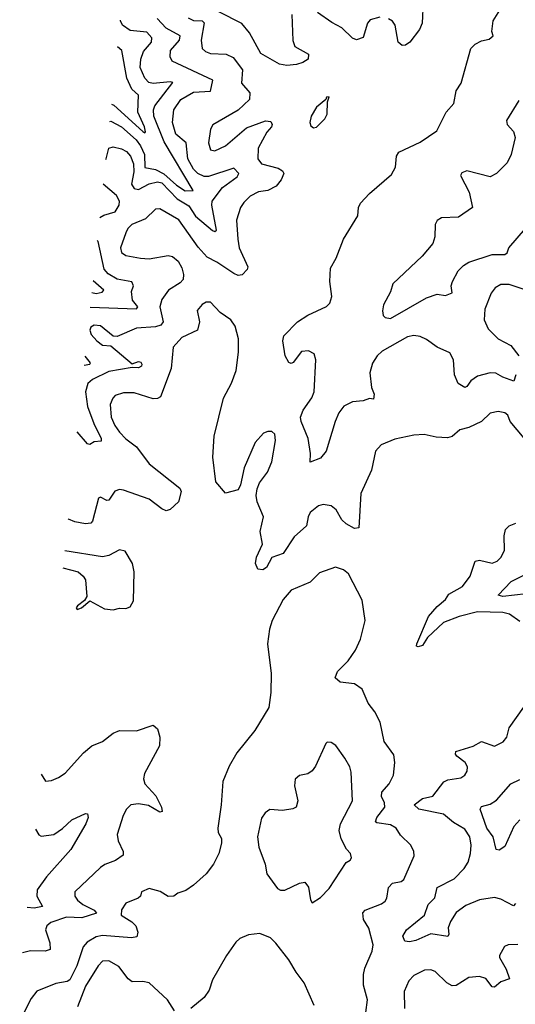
# Model space of a CAD drawing. Extents: x 1603745 to 1745082, y 385868 to 533966.
# Tile 528 of 646: x 1615364 to 1617704, y 499774 to 504421. Entities that reach past the tile are written whole.
import ezdxf

# ---------------------------------------------------------------- set-up
doc = ezdxf.new("R2010")
doc.units = 0

msp = doc.modelspace()

# ---------------------------------------------------------------- linework, layer by layer
at = {"layer": '0CON20XD'}
for points in [[(1617706.9, 502745), (1617697.5, 502715), (1617645, 502733.1), (1617612, 502752), (1617585, 502753.8), (1617525, 502738.1), (1617493.5, 502716.5), (1617475, 502690), (1617465, 502685.6), (1617433.6, 502703.6), (1617416.9, 502745), (1617411.5, 502815), (1617395, 502848), (1617335.5, 502875.5), (1617285, 502911.9), (1617255, 502925.6), (1617225, 502930.5), (1617195, 502924.4), (1617075, 502856.5), (1617051.9, 502835), (1617029.7, 502800.3), (1617017.5, 502755), (1617024.3, 502684.3), (1617037, 502653), (1617035, 502630), (1617015, 502632.5), (1616985, 502621.9), (1616935, 502618.2), (1616895, 502596.2), (1616871.1, 502565), (1616853.3, 502525), (1616811.4, 502385), (1616785, 502352), (1616735, 502332.5), (1616736.9, 502373.1), (1616726.5, 502445), (1616692.2, 502525), (1616690, 502545), (1616702.1, 502577.9), (1616743.9, 502636.1), (1616754.5, 502665), (1616762.5, 502815), (1616753.6, 502843.6), (1616728.2, 502858.2), (1616695, 502855.4), (1616655, 502803.8), (1616645, 502798.8), (1616635, 502802.5), (1616617.5, 502835), (1616606, 502905), (1616611.7, 502928.3), (1616675, 502995.6), (1616724.1, 503025.9), (1616813.2, 503066.8), (1616827.6, 503082.4), (1616837.5, 503115), (1616828, 503185), (1616831.2, 503248.8), (1616858, 503295), (1616893.1, 503385), (1616961.2, 503495), (1616964.3, 503535), (1616972.5, 503555), (1617015, 503600), (1617119.1, 503690.9), (1617138, 503725), (1617143.2, 503776.8), (1617153.8, 503795), (1617255, 503842.5), (1617333.4, 503896.6), (1617378.1, 503985), (1617414.2, 504025), (1617424.2, 504085), (1617448.3, 504121.7), (1617494.3, 504285.7), (1617514.3, 504305.7), (1617545, 504321.2), (1617580.7, 504329.3), (1617600, 504345), (1617592.5, 504365), (1617598.8, 504415), (1617662.7, 504517.3)], [(1617269.2, 504505), (1617264.2, 504405), (1617252, 504375), (1617206.2, 504315), (1617185, 504300), (1617169.3, 504299.3), (1617151.2, 504315), (1617137.1, 504395), (1617123.6, 504413.6), (1617105, 504425.5)], [(1616160, 504430), (1616185, 504417.6), (1616225.5, 504415.5), (1616235.4, 504405.4), (1616221.5, 504325), (1616225.6, 504285), (1616240.7, 504270.7), (1616265, 504261.5), (1616338.8, 504258.8), (1616372.6, 504242.6), (1616415.8, 504185), (1616411.5, 504121.5), (1616450, 504075), (1616449.2, 504045), (1616395.3, 503994.7), (1616275.8, 503925), (1616264.4, 503905), (1616255, 503840), (1616265, 503807.5), (1616285, 503801.5), (1616335, 503825.3), (1616435, 503910.4), (1616525, 503943.5), (1616549.9, 503939.9), (1616556.7, 503926.7), (1616552.8, 503915), (1616530.5, 503889.5), (1616489.5, 503815), (1616487.8, 503765), (1616505, 503740.4), (1616585, 503719.5), (1616605, 503707.1), (1616611.4, 503695), (1616598.9, 503665), (1616574.2, 503635), (1616535.3, 503614.7), (1616491.8, 503608.2), (1616452.4, 503587.6), (1616421.6, 503558.4), (1616406, 503534), (1616387.3, 503475), (1616393.8, 503385), (1616400.8, 503345), (1616441.8, 503255), (1616438.1, 503241.9), (1616415, 503216.4), (1616395, 503213.9), (1616375, 503223.5), (1616295, 503277.3), (1616249.5, 503299.5), (1616207.3, 503347.3), (1616115, 503476.9), (1616025, 503528), (1616005, 503526.5), (1615958.8, 503481.2), (1615893.1, 503455), (1615875, 503435.8), (1615865.4, 503414.6), (1615840.4, 503345), (1615845, 503321.9), (1615865, 503307.5), (1615935, 503294.7), (1615975, 503292.7), (1616065, 503308.2), (1616085, 503303.2), (1616111.8, 503281.8), (1616129.9, 503249.9), (1616137.9, 503217.9), (1616136.1, 503195), (1616121.6, 503178.4), (1616066.8, 503145), (1616035, 503101.1), (1616025.7, 503065), (1616041, 502995), (1616030.3, 502979.7), (1616005, 502971), (1615915, 502965.3), (1615825, 502925.5), (1615805, 502927.1), (1615745.9, 502975.9), (1615715, 502979.6), (1615699.8, 502970.2), (1615694.7, 502955), (1615701.5, 502935), (1615728.5, 502905), (1615754.7, 502884.7), (1615795, 502881.5), (1615895, 502797.5), (1615925, 502807.5), (1615935.8, 502805), (1615941.4, 502795), (1615940, 502785), (1615925, 502777.1), (1615895, 502780), (1615785, 502760), (1615707.8, 502722.2), (1615686.4, 502703.6), (1615675.3, 502664.7), (1615684.1, 502595), (1615713.8, 502515), (1615749.3, 502445), (1615748.3, 502431.7), (1615715, 502428), (1615695, 502415.6), (1615685, 502419.5), (1615635.9, 502476.5)], [(1615770.8, 503760.6), (1615772.8, 503765), (1615785.6, 503815), (1615805, 503820.7), (1615845, 503812), (1615868.8, 503798.8), (1615887, 503777), (1615901.2, 503741.2), (1615902.4, 503702.4), (1615891.9, 503645), (1615903.9, 503623.9), (1615925, 503619.5), (1615975, 503645.7), (1616015, 503655.7), (1616035, 503651.6), (1616108.3, 503575), (1616161.9, 503541.9), (1616193.7, 503493.7), (1616275, 503425.5), (1616285, 503421.5), (1616292.6, 503427.4), (1616270.7, 503545), (1616273.3, 503565), (1616321.1, 503628.9), (1616390.6, 503679.4), (1616398, 503695), (1616375, 503720), (1616255, 503680.4), (1616235, 503681.1), (1616205, 503695.2), (1616185, 503715.9), (1616158.1, 503765), (1616149.6, 503839.6), (1616100.8, 503880.8), (1616085.6, 503935), (1616091.1, 503995), (1616124.7, 504045), (1616185, 504078.6), (1616265, 504084.2), (1616276.1, 504135), (1616084.4, 504225), (1616074.6, 504245), (1616075.4, 504275), (1616117.9, 504325), (1616121.1, 504345), (1616055, 504381.4), (1616013.9, 504426.1)], [(1616653.1, 504323.1), (1616663.1, 504295), (1616728.2, 504258.2), (1616725.7, 504235), (1616701.1, 504218.9), (1616670.8, 504209.2), (1616625, 504205.3), (1616590.3, 504210.3), (1616501.8, 504261.8), (1616449.2, 504359.2), (1616412.3, 504402.3), (1616305, 504457.7)], [(1616649.2, 504445), (1616653.1, 504323.1)], [(1617065, 504433.1), (1617019.1, 504420.9), (1617005.6, 504405), (1616985, 504337.5), (1616953.9, 504326.1), (1616935, 504334.2), (1616885, 504382.1), (1616837, 504407), (1616770, 504455)], [(1615789.6, 503940), (1615795, 503942.5), (1615844.7, 503915), (1615914.1, 503854.1), (1615935.1, 503825), (1615952.9, 503785), (1615955, 503723.3), (1616005, 503714), (1616045, 503694), (1616105, 503639.4), (1616145, 503613.8), (1616182.5, 503615), (1616046.2, 503845), (1615997.4, 503965), (1615995.7, 503995), (1616001.7, 504015), (1616086.7, 504125), (1616075, 504128.4), (1615995, 504120), (1615973.6, 504125), (1615955, 504144.4), (1615933.5, 504195), (1615935.7, 504235), (1615948.5, 504271.5), (1615985.9, 504315), (1615988.4, 504335), (1615965, 504362.3), (1615885, 504369.5), (1615850, 504395), (1615839.5, 504415.1), (1615840, 504419.4)], [(1615798.2, 504021.9), (1615807.9, 504017.9), (1615945, 503892.5), (1615955, 503886.2), (1615957.6, 503892.4), (1615953.9, 503915), (1615921.3, 503985), (1615924.7, 504065), (1615893.7, 504093.7), (1615869.7, 504145), (1615846.4, 504275), (1615826.7, 504292.8)], [(1616750.7, 503910.7), (1616765, 503913.3), (1616805, 503953.8), (1616815.7, 503975), (1616817, 504033), (1616825, 504057.5), (1616812.5, 504055), (1616810, 504045), (1616765, 504007.5), (1616740, 503965), (1616733.8, 503935), (1616739.3, 503919.3), (1616750.7, 503910.7)], [(1617720.9, 504039.1), (1617662.9, 503945), (1617665, 503926.7), (1617695, 503894), (1617703.3, 503865), (1617684.5, 503785), (1617665, 503745.8), (1617615.7, 503695), (1617585, 503679.5), (1617475, 503706.9), (1617451.5, 503698.5), (1617445.7, 503685), (1617486.2, 503606.2), (1617501.9, 503535), (1617435, 503488.5), (1617355, 503485.6), (1617335, 503474), (1617325.6, 503455), (1617323.7, 503396.3), (1617313.9, 503365), (1617264.3, 503305), (1617125.4, 503175), (1617115, 503136.7), (1617082.2, 503075), (1617076.7, 503046.7), (1617080, 503025), (1617090, 503015), (1617115, 503011.1), (1617285, 503108.7), (1617335, 503125.7), (1617375, 503118.8), (1617405, 503132.5), (1617401.4, 503165), (1617407.1, 503185), (1617434.8, 503235.2), (1617459, 503261), (1617485, 503276.8), (1617595, 503312.2), (1617655, 503312.9), (1617665, 503321.2), (1617673.7, 503345), (1617752.4, 503435)], [(1615742.1, 503487), (1615761, 503499), (1615815.5, 503514.5), (1615834, 503545), (1615834.8, 503565), (1615821.6, 503591.6), (1615758.6, 503645)], [(1615697.6, 503064.1), (1615915, 503057.1), (1615921.9, 503065), (1615897.3, 503097.3), (1615891.8, 503138.2), (1615900.9, 503165), (1615893.1, 503183.1), (1615825, 503196.7), (1615782.2, 503222.2), (1615763.3, 503243.3), (1615733.9, 503373.9), (1615730.7, 503378.6)], [(1615704.9, 503133.6), (1615725, 503129.2), (1615754.3, 503135), (1615761.1, 503145), (1615710.7, 503188.7)], [(1617745, 503146.8), (1617675, 503171.5), (1617635, 503170.9), (1617609.4, 503155), (1617590.1, 503129.9), (1617560, 503055), (1617556.2, 503005), (1617575, 502961.4), (1617622.5, 502915), (1617683, 502883), (1617721.1, 502835)], [(1617746.4, 502446.4), (1617679.2, 502525), (1617668, 502555), (1617655, 502565.6), (1617622.4, 502572.4), (1617585, 502564.4), (1617544.7, 502525.2), (1617485, 502496.2), (1617442, 502485), (1617405, 502453.1), (1617383.2, 502446.8), (1617330.4, 502450.4), (1617273.9, 502463.9), (1617225, 502460.3), (1617135, 502441.5), (1617070, 502415), (1617044.5, 502385), (1617024.6, 502295.4), (1616974.4, 502184.4), (1616965, 502022.5), (1616945, 502020), (1616905, 502041.4), (1616885, 502060.8), (1616858.3, 502108.3), (1616835, 502127.3), (1616796.6, 502133.4), (1616775, 502126.5), (1616735.3, 502094.7), (1616725.5, 502075), (1616717.4, 502032.6), (1616659.9, 501980.1), (1616608.2, 501901.8), (1616555, 501882.7), (1616528.6, 501835), (1616512.5, 501825), (1616488.3, 501828.3), (1616478.1, 501855), (1616482, 501885), (1616511.2, 501945), (1616500, 502005), (1616515.8, 502075), (1616485.7, 502145.7), (1616480.8, 502175), (1616485, 502207.5), (1616495.8, 502235), (1616534.5, 502285.5), (1616554.3, 502335), (1616572.5, 502435), (1616568, 502465), (1616555, 502477.5), (1616535, 502478.1), (1616515, 502470), (1616475.7, 502425), (1616423.9, 502306.1), (1616406.2, 502225), (1616395, 502202.5), (1616335, 502186.2), (1616290.5, 502240.5), (1616276.3, 502356.3), (1616282, 502455), (1616327.1, 502635), (1616364.4, 502705), (1616385.5, 502765), (1616397.4, 502852.6), (1616397.1, 502915), (1616381.4, 502975), (1616360.8, 503005), (1616309.8, 503039.8), (1616265, 503088), (1616245, 503088), (1616225, 503076), (1616202, 503048), (1616213.3, 502995), (1616203.6, 502956.4), (1616129.2, 502920.8), (1616088.9, 502875), (1616079.1, 502775), (1616028.4, 502641.6), (1616015, 502633.2), (1615995, 502631.3), (1615905, 502660.5), (1615855, 502659.5), (1615815, 502647.1), (1615803.3, 502635), (1615790.8, 502605), (1615796.1, 502545), (1615813.4, 502505), (1615835, 502474.6), (1615865, 502442.9), (1615915.5, 502405), (1615975, 502325.5), (1616120.3, 502210.3), (1616125.7, 502195), (1616114.2, 502145), (1616075, 502108.6), (1616055, 502103.3), (1616035, 502112.2), (1615975, 502158.4), (1615855, 502200.5), (1615835, 502203.3), (1615813.8, 502196.2), (1615785, 502153.8), (1615775, 502151.2), (1615745, 502167.5), (1615737, 502163), (1615707.5, 502055), (1615700, 502045), (1615675, 502041.8), (1615625, 502051.8), (1615595, 502064), (1615592.8, 502065.4)], [(1615668.9, 502790.6), (1615695.5, 502794.5), (1615699.2, 502800.8), (1615673.3, 502832.4)], [(1617725, 501580.6), (1617676, 501615), (1617645, 501623.3), (1617525, 501626.8), (1617438.6, 501605), (1617365, 501575.8), (1617289.7, 501505), (1617265, 501468.1), (1617245, 501461.9), (1617236.7, 501465), (1617238.6, 501475), (1617294.3, 501604.3), (1617335, 501651.8), (1617374.5, 501685), (1617389.6, 501710.4), (1617455, 501745.5), (1617490.5, 501795), (1617515, 501865.6), (1617535, 501870), (1617595, 501855.6), (1617617.5, 501865), (1617636.5, 501885), (1617652.1, 501917.9), (1617651.1, 501985), (1617658.2, 502015), (1617675, 502031.5), (1617706, 502045)], [(1615568.5, 501834.5), (1615640, 501815), (1615664, 501795), (1615675, 501776.7), (1615681.2, 501698.8), (1615669.5, 501680.5), (1615636.7, 501655), (1615631.2, 501645), (1615635, 501637.5), (1615656.7, 501645), (1615695, 501677.5), (1615765, 501640.8), (1615805, 501636), (1615835, 501643.3), (1615865, 501642.5), (1615885, 501650), (1615901.7, 501678.3), (1615904.5, 501815), (1615896.4, 501855), (1615862, 501912), (1615835, 501918.7), (1615785, 501891.5), (1615755.5, 501885.5), (1615576.9, 501913.8)], [(1616998.2, 499735), (1617006, 499795), (1616988, 499865), (1616987.1, 499915), (1616993.8, 499945), (1617027.5, 500025), (1617032.2, 500055), (1617012.6, 500132.6), (1616986.5, 500175), (1616983.8, 500205), (1616995, 500218.8), (1617072.4, 500247.6), (1617089.4, 500260.6), (1617096.9, 500275), (1617104.5, 500325.5), (1617123.7, 500346.3), (1617165, 500354.2), (1617176.9, 500363.1), (1617226, 500475), (1617224.2, 500495), (1617210, 500525), (1617161.9, 500571.9), (1617141.4, 500605), (1617115, 500621.1), (1617050, 500630), (1617044.5, 500635), (1617050.9, 500655), (1617087.5, 500705), (1617086.8, 500725), (1617072.5, 500755), (1617073.8, 500775), (1617109.1, 500815), (1617128.5, 500855), (1617135.5, 500915.5), (1617130.7, 500950.7), (1617084.5, 501015), (1617065.4, 501105.4), (1617040, 501155), (1617008.6, 501195), (1616981.7, 501261.7), (1616945, 501285.8), (1616877.5, 501295), (1616853.8, 501315), (1616864.2, 501345), (1616914.2, 501395), (1616949.2, 501445), (1616973.4, 501496.6), (1616994.3, 501585), (1616981.7, 501681.7), (1616915.8, 501805), (1616893.3, 501825), (1616855, 501837.5), (1616779.7, 501810.3), (1616735, 501765.6), (1616645, 501728.6), (1616608.2, 501685), (1616556.2, 501585), (1616542.9, 501545), (1616534.2, 501475), (1616551.2, 501335), (1616550, 501245), (1616540, 501175), (1616475, 501066.7), (1616389.5, 500960.5), (1616352.3, 500897.7), (1616323.3, 500825), (1616315.8, 500715), (1616298.8, 500605), (1616301.2, 500585), (1616317, 500557), (1616317.5, 500535), (1616304.4, 500485), (1616278.7, 500435), (1616245, 500390), (1616185, 500335.8), (1616148.8, 500311.2), (1616110.9, 500299.1), (1616092.5, 500285), (1616065, 500282.9), (1616026.6, 500306.6), (1615975, 500320.8), (1615940, 500305), (1615933.8, 500285), (1615923.3, 500275), (1615865, 500250.8), (1615845, 500220), (1615843.3, 500195), (1615894, 500164), (1615913.1, 500145), (1615922.2, 500115), (1615917.6, 500092.4), (1615891.5, 500088.5), (1615755, 500098.1), (1615725, 500092), (1615682.5, 500067.5), (1615664.1, 500045.9), (1615634.6, 499955), (1615601.1, 499888.9), (1615588.6, 499881.4), (1615535, 499872.1), (1615445, 499836.7), (1615418.1, 499801.9), (1615364.2, 499695.8)], [(1617755, 501710.7), (1617645, 501698.9), (1617623.1, 501705), (1617685, 501769.3), (1617757.1, 501805)], [(1617705, 500250), (1617695, 500238.1), (1617635, 500270), (1617605, 500277.7), (1617535, 500266.7), (1617470.3, 500239.7), (1617425, 500207.3), (1617398.2, 500165), (1617386.6, 500135), (1617390, 500105), (1617385, 500094.2), (1617305, 500106.8), (1617235, 500075.4), (1617205, 500069.5), (1617182.5, 500072.5), (1617173.1, 500095), (1617190, 500125), (1617275, 500195.5), (1617291.8, 500245), (1617323.7, 500276.3), (1617334.8, 500325.2), (1617415, 500365.9), (1617463.1, 500415), (1617481.5, 500445), (1617493.1, 500485), (1617495.4, 500525), (1617488.6, 500565), (1617465, 500600), (1617411.5, 500631.5), (1617365, 500672), (1617248, 500695), (1617226.9, 500715), (1617265, 500745.4), (1617315, 500756.2), (1617366.3, 500823.7), (1617385, 500833.2), (1617447.1, 500842.9), (1617465, 500856.2), (1617475.9, 500874.1), (1617477.5, 500895), (1617467.5, 500915), (1617428, 500945), (1617421.4, 500955), (1617423.6, 500966.4), (1617505, 500991.9), (1617545, 501013.8), (1617605, 500992.1), (1617647.2, 501012.8), (1617663.1, 501035), (1617675, 501079.2), (1617743.9, 501176.1)], [(1615466.2, 500860), (1615486.7, 500826.7), (1615515, 500830.8), (1615546.7, 500845), (1615578.8, 500865), (1615665, 500961.5), (1615705, 500994.2), (1615755, 501014.3), (1615805, 501054.4), (1615835, 501065.6), (1615915, 501064.4), (1615995, 501091.2), (1616014.2, 501074.2), (1616025.8, 501035), (1616024, 500994), (1615953, 500863), (1615948.7, 500838.7), (1615954.5, 500815), (1616007.6, 500757.6), (1616034.4, 500705), (1616036.8, 500683.2), (1616025, 500681.1), (1615972.3, 500712.3), (1615925, 500719.8), (1615888.6, 500715), (1615869.2, 500695), (1615853.1, 500665), (1615824.5, 500575), (1615828.5, 500545), (1615853.3, 500495), (1615852, 500478), (1615817.1, 500452.9), (1615766.2, 500433.8), (1615745, 500419.4), (1615624.3, 500305), (1615624.4, 500285), (1615636.5, 500265), (1615661.5, 500245), (1615715, 500219.1), (1615726.4, 500203.6), (1615657.7, 500182.3), (1615585.4, 500184.6), (1615510.5, 500159.5), (1615492.9, 500145), (1615486, 500125), (1615506, 500064), (1615507.7, 500032.3), (1615485, 500024.6), (1615415, 500026.2), (1615377.4, 500016.9)], [(1616745, 500253.3), (1616785, 500278.8), (1616825, 500320.8), (1616905, 500443.8), (1616925, 500454), (1616930.8, 500465), (1616925.8, 500485), (1616906.5, 500506.5), (1616881.9, 500555), (1616873.1, 500595), (1616879.2, 500625), (1616934.7, 500735), (1616929.3, 500869.3), (1616922.9, 500895), (1616898.6, 500935), (1616856, 500995), (1616835, 501010), (1616815, 501011.2), (1616808.8, 501005), (1616761.4, 500898.6), (1616745, 500875.8), (1616725, 500861.4), (1616685, 500853.8), (1616663.9, 500836.1), (1616661.2, 500805), (1616678, 500735), (1616668.8, 500705), (1616654.2, 500695.8), (1616605, 500689.4), (1616545, 500693.3), (1616522.3, 500677.7), (1616505, 500652.5), (1616486.9, 500565), (1616493.3, 500515), (1616522.7, 500435), (1616530.3, 500390.3), (1616580.6, 500320.6), (1616595, 500313.1), (1616616.6, 500313.4), (1616685, 500346), (1616710, 500350), (1616727.3, 500327.3), (1616737, 500267), (1616745, 500253.3)], [(1617725, 500645.4), (1617697, 500613), (1617655, 500518.8), (1617628.3, 500501.7), (1617613.3, 500505), (1617598.9, 500565), (1617569.8, 500605), (1617538.1, 500695), (1617545, 500706.9), (1617585, 500718.8), (1617615, 500736.9), (1617683.1, 500815), (1617725, 500835.3)], [(1615438.9, 500600.3), (1615455, 500573.8), (1615465, 500567.5), (1615525, 500575.5), (1615566.9, 500603.1), (1615610, 500645), (1615675, 500673.8), (1615685, 500672.5), (1615687.5, 500655), (1615676.9, 500625), (1615606.1, 500505), (1615490.7, 500375), (1615446.1, 500315), (1615445.9, 500285), (1615471.9, 500235), (1615432.7, 500227.3), (1615400, 500230.8)], [(1616755, 499768.8), (1616707.8, 499875), (1616669.1, 499925), (1616635, 499984.4), (1616573.3, 500063.3), (1616548.3, 500088.3), (1616498.3, 500108.3), (1616445, 500102.2), (1616403.8, 500085), (1616385, 500068), (1616340, 500005), (1616275, 499890), (1616259.3, 499840.7), (1616235, 499806.7), (1616172.5, 499755)], [(1617715, 500056.7), (1617670, 500055), (1617652.9, 500047.1), (1617628.8, 500005), (1617628.8, 499995), (1617660.5, 499940.5), (1617675.7, 499895), (1617635, 499880), (1617605, 499854.3), (1617595, 499856.9), (1617565, 499895.5), (1617535, 499904.6), (1617485, 499900.4), (1617425, 499862.9), (1617405, 499861.8), (1617380, 499875), (1617325, 499928.6), (1617305, 499936.7), (1617275, 499935.6), (1617225, 499910), (1617201.5, 499885), (1617178.8, 499835), (1617180, 499755)], [(1616095, 499743.3), (1616062, 499795), (1615975.4, 499875.4), (1615945, 499881.5), (1615895, 499880.4), (1615876.5, 499895), (1615832.9, 499952.9), (1615785, 499979.8), (1615755, 499977.6), (1615734, 499956), (1615675, 499859.2), (1615637.4, 499762.6)]]:
    msp.add_lwpolyline(points, dxfattribs=at)

doc.saveas('drawing.dxf')
